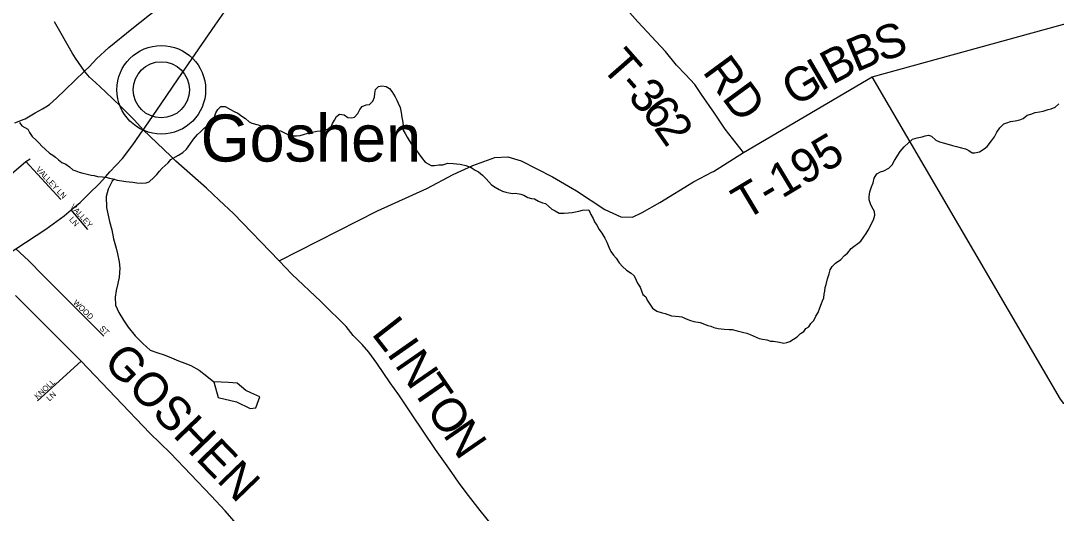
# Model space of a CAD drawing. Extents: x 1310247 to 1664935, y 235267 to 584339.
# Drawn here: x 1498565 to 1507738, y 450894 to 455261 of the extents above; entities that cross this region are included whole.
import ezdxf

# ---------------------------------------------------------------- set-up
doc = ezdxf.new("R2010")
doc.units = 0
for name, color, linetype in [('GM_X_County_Road', 7, 'Continuous'), ('GM_X_County_Road_Text', 7, 'Continuous'), ('GM_X_Minor_Lake', 7, 'Continuous'), ('GM_X_Minor_River', 7, 'Continuous'), ('GM_X_State_Route', 7, 'Continuous'), ('GM_X_Township_Road', 7, 'Continuous'), ('GM_X_Township_Road_Text', 7, 'Continuous'), ('GM_X_Township_ROW', 7, 'Continuous'), ('GM_X_Township_Subdivision', 7, 'Continuous'), ('GM_X_Township_Subdivision_Text', 7, 'Continuous'), ('GM_X_Unincorporated', 7, 'Continuous'), ('GM_X_Unincorporated_Location', 7, 'Continuous'), ('GM_X_Unincorporated_Text', 7, 'Continuous')]:
    doc.layers.add(name, color=color, linetype=linetype)

msp = doc.modelspace()

# ---------------------------------------------------------------- linework, layer by layer
at = {"layer": 'GM_X_County_Road'}
for points in [[(1498595.6, 454388.3), (1498604.9, 454391.9), (1498694, 454444), (1498758.7, 454480.6), (1498787.1, 454497.9), (1498819.6, 454519.2), (1498882.8, 454573.9), (1498958.4, 454648.2), (1499129.7, 454812.3), (1499175, 454855.6), (1499236.3, 454924), (1499344.7, 455022.4), (1499550.6, 455187.7), (1500090.7, 455621.2)], [(1498512.9, 454355.9), (1498595.6, 454388.3)], [(1500569.5, 450692.6), (1500377, 450915.1), (1500252.2, 451048), (1499891.6, 451426.5), (1499710, 451604.6), (1499099.8, 452242.3), (1498518.6, 452824.8)]]:
    msp.add_lwpolyline(points, dxfattribs=at)
at = {"layer": 'GM_X_Minor_Lake'}
for points in [[(1500275.8, 452059.5), (1500315, 451920.6), (1500476.3, 451881.4), (1500597.1, 451823), (1500647.3, 451830), (1500683.3, 451925.4)], [(1500683.3, 451925.4), (1500602, 451963.1), (1500558.5, 451983.9), (1500481.7, 452047.5), (1500405.8, 452053), (1500275.8, 452059.5)]]:
    msp.add_lwpolyline(points, dxfattribs=at)
at = {"layer": 'GM_X_Minor_River'}
for points in [[(1501626.2, 454515.9), (1501654.3, 454517.2), (1501683.1, 454546.5), (1501700.1, 454584.1), (1501700.9, 454614.2), (1501707.9, 454652), (1501734.6, 454677.4), (1501762.8, 454682.7), (1501802.8, 454677.7), (1501832.3, 454658.9), (1501853.7, 454632.4), (1501882.6, 454585.6), (1501897.8, 454555.1), (1501907.2, 454528.9), (1501926.2, 454490.3), (1501935.1, 454446.1), (1501940, 454401.9), (1501947.3, 454375.7), (1501952.2, 454331.5), (1501953.1, 454289.4), (1501970.4, 454260.9), (1501987.6, 454228.5), (1502004.9, 454198), (1502026.1, 454167.4), (1502049.4, 454136.8), (1502070.7, 454110.2), (1502090.1, 454081.7), (1502115.2, 454047), (1502146.2, 454006.2), (1502199.6, 453976.8), (1502231.7, 453978), (1502269.9, 453983), (1502304, 453982.2), (1502348.5, 453999.1), (1502394.6, 453996), (1502426.5, 453991.1), (1502456.6, 453990.4), (1502508.3, 453977.1), (1502556, 453959.9), (1502591.5, 453934.9), (1502621.1, 453920.2), (1502654.5, 453891.3), (1502687.8, 453860.4), (1502734.5, 453807.2), (1502768, 453784.3), (1502803.6, 453765.4), (1502833.3, 453750.6), (1502861.1, 453741.9), (1502889, 453735.2), (1502923, 453730.4), (1502949.1, 453731.7), (1502994.9, 453722.5), (1503020.8, 453713.9), (1503058.4, 453694.9), (1503090.2, 453686.1), (1503116.2, 453681.5), (1503151.7, 453660.5), (1503187.4, 453645.6), (1503213.3, 453639), (1503270.2, 453591.5), (1503299.9, 453576.7), (1503335.4, 453553.8), (1503379.5, 453554.7), (1503417.7, 453557.7), (1503449.8, 453560.9), (1503478, 453566.2), (1503508.3, 453573.5), (1503540.6, 453582.7), (1503596.8, 453583.3), (1503613.8, 453542.8), (1503634.9, 453508.2), (1503646.2, 453477.9), (1503669.5, 453449.3), (1503688.5, 453410.8), (1503713.7, 453376.1), (1503738.6, 453333.4), (1503755.8, 453296.9), (1503774.6, 453252.4), (1503791.7, 453215.9), (1503815, 453183.3), (1503838.3, 453154.7), (1503865.3, 453115.9), (1503896.5, 453081.1), (1503929.8, 453050.2), (1503971.2, 453023.1), (1503998.7, 453000.4), (1504015.7, 452962), (1504029, 452933.6), (1504052.2, 452899), (1504076.6, 452834.3), (1504102, 452811.6), (1504113.3, 452783.3), (1504136.4, 452746.6), (1504161.7, 452714), (1504201.1, 452686.9), (1504246.8, 452671.8), (1504272.7, 452665.1), (1504330.3, 452643.6), (1504364.3, 452642.8), (1504396.3, 452640), (1504422.3, 452635.3)], [(1498576.1, 454328), (1498629.5, 454298.6), (1498642.8, 454270.3), (1498665.9, 454235.6), (1498701.2, 454202.7), (1498728.5, 454174), (1498751.9, 454147.4), (1498781.3, 454122.6), (1498820.5, 454087.6), (1498848.1, 454068.9), (1498873.6, 454050.2), (1498899.1, 454027.5), (1498930.6, 454004.7), (1498964.2, 453987.8), (1498997.7, 453965), (1499027.2, 453940.2), (1499052.9, 453929.5), (1499082.7, 453918.8), (1499116.6, 453909.9), (1499142.5, 453903.3), (1499188.3, 453892.1), (1499214.3, 453889.4), (1499246.1, 453880.6), (1499290.2, 453877.5), (1499318.2, 453874.8), (1499350, 453866), (1499381.9, 453859.2), (1499419.7, 453848.2), (1499461.6, 453841.2), (1499495.6, 453836.3), (1499525.5, 453831.6), (1499557.5, 453828.8), (1499593.5, 453823.9), (1499633.5, 453820.9), (1499675.7, 453823.8), (1499704, 453833.1), (1499745, 453870.1), (1499771.8, 453897.5), (1499794.6, 453927), (1499817.3, 453952.4), (1499844.1, 453977.8), (1499870.7, 454001.1), (1499895.5, 454030.6), (1499936.3, 454055.6), (1499962.7, 454069), (1500001.4, 454094), (1500032.2, 454121.3), (1500063.4, 454162.5), (1500094.7, 454211.8), (1500129.8, 454251), (1500158.5, 454274.3), (1500187.3, 454305.6), (1500218.1, 454330.9), (1500251, 454364.1), (1500277.7, 454389.5), (1500284.4, 454417.4), (1500293.2, 454445.2), (1500311.9, 454472.8), (1500336.7, 454500.2), (1500374.8, 454499.2), (1500422.2, 454474), (1500455.9, 454457.1), (1500489.6, 454442.3), (1500523, 454415.4), (1500556.4, 454392.5), (1500587.8, 454363.7), (1500613.6, 454353), (1500669.3, 454337.6), (1500699.1, 454326.9), (1500742.8, 454311.7), (1500770.7, 454307), (1500814.5, 454293.9), (1500840.5, 454289.3), (1500866.4, 454284.6), (1500902, 454265.7), (1500941.6, 454246.7), (1500981.5, 454239.7), (1501007.6, 454241), (1501039.7, 454242.2), (1501070.1, 454253.5), (1501108.4, 454262.5), (1501150.7, 454271.5), (1501189.1, 454280.5), (1501217.2, 454283.8), (1501253.5, 454292.9), (1501281.8, 454300.2), (1501312.2, 454315.5), (1501327.2, 454349.2), (1501344, 454378.8), (1501360.9, 454412.4), (1501387.5, 454433.8), (1501429.4, 454426.7), (1501462.8, 454401.8), (1501496.8, 454399), (1501523.1, 454406.3), (1501550, 454437.7), (1501568.9, 454473.3), (1501589.7, 454500.8), (1501626.2, 454515.9)], [(1507125.6, 454145.7), (1507163, 454194.8), (1507192, 454232.1), (1507211.1, 454271.7), (1507238.2, 454311.1), (1507273.2, 454346.3), (1507301.5, 454355.6), (1507331.8, 454366.8), (1507374.1, 454373.8), (1507416.4, 454382.7), (1507444.8, 454394), (1507481.6, 454423.1), (1507511.9, 454432.4), (1507552.4, 454447.4), (1507588.6, 454452.5), (1507620.8, 454457.7), (1507665.4, 454474.6), (1507691.6, 454480), (1507728, 454493.1), (1507760.9, 454524.3)], [(1498552.8, 454358.6), (1498576.1, 454328)], [(1504422.3, 452635.3), (1504454, 452620.5), (1504489.7, 452607.6), (1504527.5, 452594.6), (1504583.3, 452585.2), (1504650.8, 452559.5), (1504676.7, 452552.8), (1504704.5, 452542.1), (1504742.3, 452531.2), (1504768.3, 452528.5), (1504796.4, 452527.8), (1504840.4, 452524.7), (1504866.4, 452524.1), (1504910.2, 452511), (1504970, 452497.4), (1504995.9, 452490.8), (1505027.7, 452480), (1505053.4, 452467.3), (1505104.9, 452444), (1505136.8, 452437.2), (1505172.8, 452432.3), (1505206.5, 452419.4), (1505234.6, 452418.7), (1505286.5, 452411.4), (1505324.4, 452402.4), (1505352.6, 452407.7), (1505378.9, 452417.1), (1505411.5, 452438.3), (1505442.1, 452459.6), (1505470.9, 452486.9), (1505501.5, 452506.1), (1505520.2, 452531.7), (1505546.6, 452547.1), (1505563.4, 452576.7), (1505590.2, 452602), (1505609.2, 452641.6), (1505630.1, 452675.1), (1505643.2, 452714.9), (1505658.2, 452752.5), (1505666.9, 452778.4), (1505677.6, 452804.1), (1505682.5, 452838.1), (1505689.2, 452863.9), (1505692, 452895.9), (1505698.7, 452923.8), (1505712, 452971.5), (1505725.2, 453017.2), (1505736.1, 453051), (1505752.9, 453082.6), (1505781.8, 453112), (1505830.7, 453144.8), (1505861.7, 453180), (1505888.3, 453201.4), (1505921.5, 453242.6), (1505948, 453262), (1505978.8, 453287.2), (1506007.3, 453306.5), (1506034.3, 453343.9), (1506055.2, 453375.5), (1506072, 453403.1), (1506093, 453442.6), (1506103.7, 453468.4), (1506118.5, 453496), (1506129.5, 453535.8), (1506128.4, 453569.9), (1506105.4, 453610.5), (1506092, 453636.9), (1506081, 453673.2), (1506081.7, 453703.2), (1506086.8, 453743.1), (1506099.9, 453786.9), (1506115, 453824.6), (1506126, 453864.3), (1506147.1, 453903.9), (1506179.6, 453921.1), (1506211.9, 453930.3), (1506254.6, 453953.2), (1506283.4, 453982.6), (1506304.5, 454022.1), (1506356.6, 454100.9), (1506391.8, 454142.1), (1506428.8, 454179.2), (1506465.7, 454210.3), (1506506.2, 454223.3), (1506550.5, 454232.2), (1506576.8, 454241.6), (1506604.9, 454244.9), (1506632.8, 454236.2), (1506672, 454203.1), (1506703.7, 454188.3), (1506747.5, 454175.2), (1506819.1, 454155.4), (1506855, 454146.5), (1506898.8, 454133.3), (1506934.7, 454126.5), (1506962.3, 454109.7), (1506991.9, 454091), (1507017.9, 454090.3), (1507058.3, 454099.3), (1507099, 454124.3), (1507125.6, 454145.7)], [(1499395, 453855.4), (1499374.2, 453839.5), (1499340.7, 453768), (1499321.3, 453702.3), (1499325.3, 453606.1), (1499336.1, 453549.8), (1499352.7, 453481.4), (1499371.2, 453406.9), (1499387.6, 453328.5), (1499411.9, 453245.9), (1499420.9, 453195.7), (1499437.4, 453123.2), (1499442.2, 453067.1), (1499436.5, 452987.1), (1499425.4, 452931.2), (1499410.1, 452869.4), (1499400.8, 452809.5), (1499405.4, 452739.3), (1499434, 452672.7), (1499474.7, 452605.8), (1499517.4, 452544.9), (1499577.9, 452467.6), (1499646.5, 452398.2), (1499711.3, 452338.9), (1499778.9, 452317.5), (1499834.5, 452298.4), (1499902, 452273.1), (1499963.5, 452245.8), (1500019.1, 452224.7), (1500072.7, 452203.7), (1500145.9, 452162.2), (1500212.9, 452110.8), (1500275.8, 452059.5)]]:
    msp.add_lwpolyline(points, dxfattribs=at)
at = {"layer": 'GM_X_State_Route'}
for points in [[(1499317.7, 453879), (1499355.8, 453920.6), (1499466.9, 454040), (1499558.1, 454159.8), (1499650, 454293.7), (1499654.2, 454299.8), (1499666.2, 454317.3), (1499809.5, 454523.9), (1499959.3, 454744.4), (1500111, 454964.8), (1500287.7, 455222.7), (1500391.6, 455370.3)], [(1499131.4, 453688.9), (1499172, 453728.8), (1499259, 453815), (1499317.7, 453879)], [(1498060.5, 452920.7), (1498149.1, 452981.5), (1498271.8, 453072.2), (1498354.5, 453128), (1498521.5, 453239.6), (1498788.5, 453412.5), (1498949.6, 453530.5), (1499012, 453583), (1499090.7, 453649.1), (1499131.4, 453688.9)]]:
    msp.add_lwpolyline(points, dxfattribs=at)
at = {"layer": 'GM_X_Township_Road'}
for points in [[(1504968.7, 454092.1), (1504805.1, 454299), (1504711.2, 454439.9), (1504595.6, 454607.9), (1504536, 454694.6), (1504452.9, 454784.9), (1504373.4, 454868), (1504277.7, 454987.2), (1504032, 455251), (1503219.2, 456170.3), (1502378.2, 457111.2)], [(1504968.7, 454092.1), (1506107.2, 454761.9), (1508588.9, 455447.8), (1509751.5, 456000.5)], [(1499022.1, 454976.3), (1498863.3, 455251)], [(1499518.9, 454432.9), (1499508.2, 454443.9), (1499451.7, 454499), (1499314.7, 454630.4), (1499228.5, 454713.7), (1499173.4, 454760.3), (1499129.7, 454812.3), (1499050.2, 454927.6), (1499022.1, 454976.3)], [(1510528, 449115.5), (1508207.3, 451893.4), (1508123.9, 451999.3), (1508102.4, 452019.8), (1508078.6, 452026.4), (1508050.3, 452011), (1507995.3, 451968.2), (1507936.3, 451919.4), (1507891.4, 451880.4), (1507859, 451859.1), (1507836.9, 451855.6), (1507805.3, 451868.3), (1507774.2, 451905), (1506107.2, 454761.9)], [(1499893.3, 454059.8), (1499650, 454293.7), (1499571.8, 454378.9), (1499518.9, 454432.9)], [(1504701.9, 453925.2), (1504968.7, 454092.1)], [(1501222.1, 452772.9), (1500966.2, 453014.2), (1500854.5, 453131.4), (1500449.1, 453551), (1500323.3, 453671.1), (1500210.3, 453777.1), (1499939.1, 454015.8), (1499893.3, 454059.8)], [(1503198.2, 450220.7), (1502636.1, 450918.2), (1502509.7, 451077.4), (1502442, 451170), (1502384.4, 451255.8), (1502328, 451337), (1502238.8, 451460.1), (1502025.2, 451774.9), (1501914.1, 451943.3), (1501836.4, 452050.7), (1501720.6, 452225.9), (1501649.9, 452323.4), (1501589.2, 452389.7), (1501510.1, 452470.3), (1501447.9, 452549.4), (1501238.8, 452757.1), (1501222.1, 452772.9)]]:
    msp.add_lwpolyline(points, dxfattribs=at)
at = {"layer": 'GM_X_Township_ROW'}
msp.add_lwpolyline([(1500854.5, 453131.4), (1501724.8, 453575), (1502161.6, 453774), (1502396.1, 453896.9), (1502569.8, 453977), (1502765.2, 454048.8), (1502880.2, 454053.2), (1502998.2, 454017.5), (1503274.5, 453877.2), (1503487.3, 453752.4), (1503739.2, 453586.2), (1503882.1, 453522.3), (1503985.1, 453518.7), (1504070, 453560.2), (1504227.1, 453648.8), (1504523.3, 453831.2), (1504693.2, 453919.7), (1504701.9, 453925.2)], dxfattribs=at)
at = {"layer": 'GM_X_Township_Subdivision'}
for points in [[(1498062.1, 453561), (1498145.6, 453637.8), (1498420.8, 453850.4), (1498609.9, 454013.7), (1498649.2, 454036.8)], [(1498919.2, 453675.9), (1498609.9, 454013.7)], [(1499158.6, 453410.9), (1499012, 453583)], [(1498796.3, 452970.5), (1498764.2, 453002.7), (1498633, 453134.3), (1498521.5, 453239.6)], [(1499300.7, 452464.6), (1498796.3, 452970.5)], [(1498714.9, 451891), (1499099.8, 452242.3)]]:
    msp.add_lwpolyline(points, dxfattribs=at)
at = {"layer": 'GM_X_Unincorporated'}
for radius in [392.8, 249]:
    msp.add_circle((1499810.4, 454648.7), radius, dxfattribs=at)
at = {"layer": 'GM_X_Unincorporated_Location'}
msp.add_line((1499810.4, 454648.7), (1499810.4, 454648.7), dxfattribs=at)

# ---------------------------------------------------------------- texts
at = {"layer": 'GM_X_County_Road_Text'}
msp.add_text('GOSHEN', height=300, rotation=314.04535, dxfattribs=at).set_placement((1499284.9, 452224.3))
at = {"layer": 'GM_X_Township_Road_Text'}
for s, rotation, p in [('S', 17.89652, (1506185.1, 454895.2)), ('B', 22.89701, (1505964.6, 454801.7)), ('T', 311.30647, (1503697, 454848.1)), ('B', 27.8975, (1505753.1, 454689.4)), ('RD', 306.28711, (1504598.1, 454808.3)), ('I', 30.39774, (1505649.8, 454628.7)), ('G', 30.39774, (1505422.1, 454495.1)), ('-', 311.45078, (1503845.6, 454678.9)), ('3', 312.9646, (1503933, 454580.2)), ('6', 308.59155, (1504055, 454449.5)), ('2', 304.95024, (1504167.3, 454309.1)), ('T-195', 30.91099, (1504983.8, 453486.9)), ('L', 307.99452, (1501665.2, 452484.4)), ('I', 305.00865, (1501800.9, 452310.9)), ('N', 304.63779, (1501871.2, 452210.4)), ('T', 304.62198, (1502021.3, 451993.2)), ('O', 304.6196, (1502148.8, 451808.5)), ('N', 304.6196, (1502298.8, 451591.3))]:
    msp.add_text(s, height=300, rotation=rotation, dxfattribs=at).set_placement(p)
at = {"layer": 'GM_X_Township_Subdivision_Text'}
for s, rotation, p in [('VALLEY LN', 312.91859, (1498696.3, 453939.7)), ('VALLEY', 312.13924, (1499000, 453609.6)), ('LN', 312.88011, (1498990.3, 453494.6)), ('WOOD', 315.93509, (1499025.9, 452756.5)), ('ST', 314.9909, (1499259.2, 452527.6)), ('KNOLL', 42.43428, (1498713.8, 451903.1)), ('LN', 42.8801, (1498820.1, 451884.7))]:
    msp.add_text(s, height=50, rotation=rotation, dxfattribs=at).set_placement(p)
at = {"layer": 'GM_X_Unincorporated_Text'}
msp.add_text('Goshen', height=417, rotation=0.00001, dxfattribs=at).set_placement((1500159, 454012.3))

doc.saveas('drawing.dxf')
